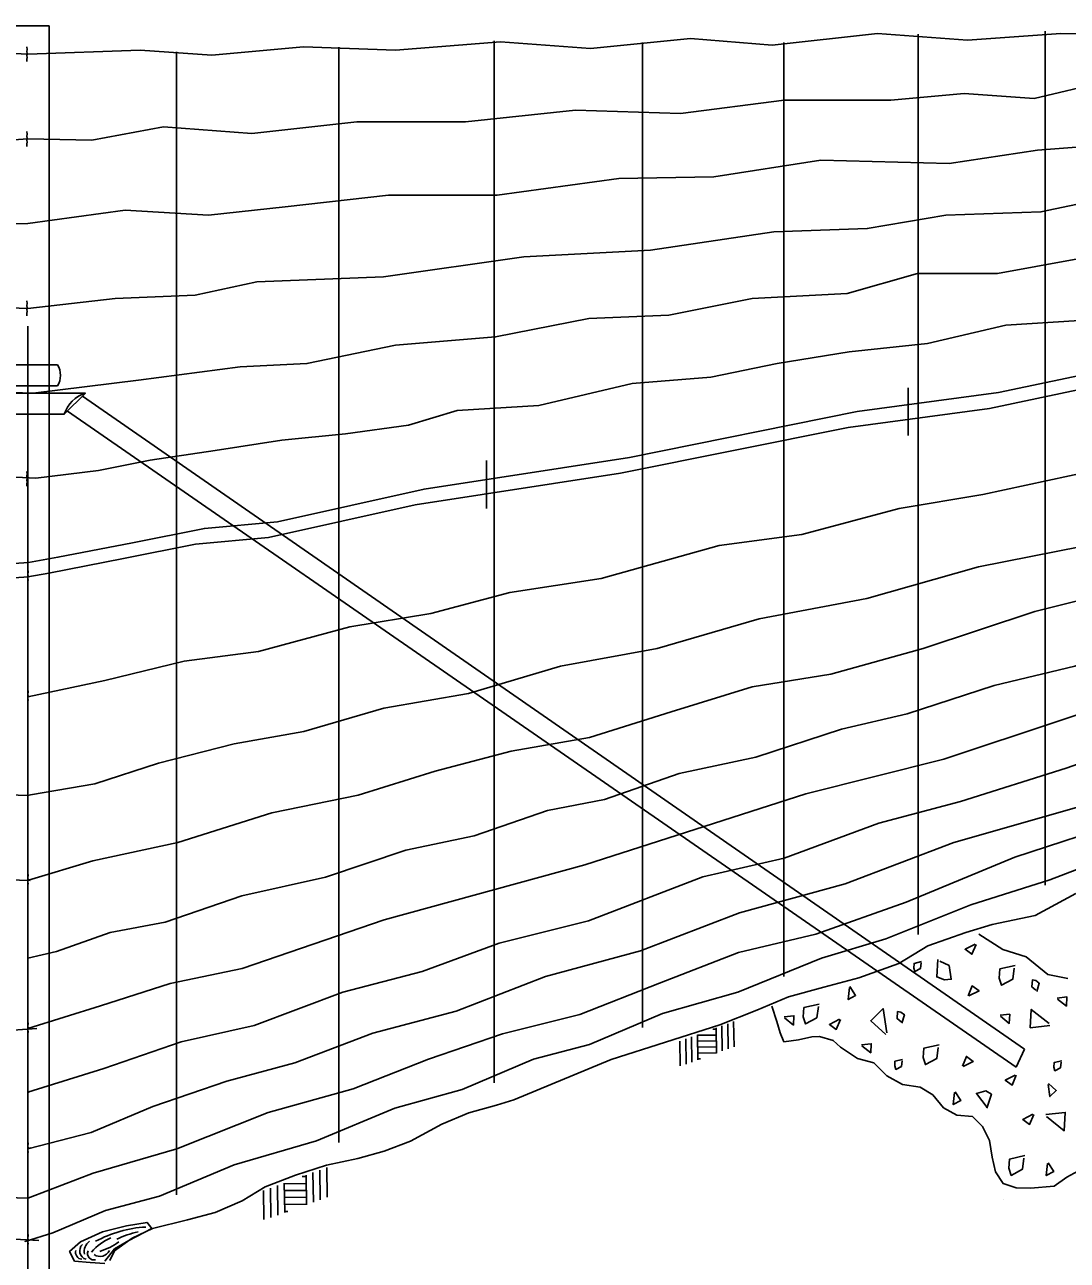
# Model space of a CAD drawing. Extents: x 13 to 918, y -903 to 879.
# Drawn here: x 552.5 to 629.4, y 727.2 to 818.3 of the extents above; entities that cross this region are included whole.
import ezdxf

# ---------------------------------------------------------------- set-up
doc = ezdxf.new("R2010")
doc.units = 0
doc.layers.add('1', color=7, linetype='Continuous')
doc.layers.add('2', color=7, linetype='Continuous')

msp = doc.modelspace()

# ---------------------------------------------------------------- linework, layer by layer
at = {"layer": '1'}
for p, q in [((604.3605, 744.61825), (604.39175, 742.762)), ((604.796, 744.7765), (604.825, 742.92025)), ((602.13125, 743.80575), (602.1605, 741.9515)), ((603.51875, 743.785), (602.1335, 743.762)), ((603.5125, 744.21825), (603.25425, 744.214)), ((603.498, 744.30375), (603.52725, 742.4495)), ((603.93125, 744.46), (603.9585, 742.60575)), ((600.8335, 743.335), (600.8605, 741.512)), ((601.26675, 743.49125), (601.296, 741.637)), ((601.7, 743.6475), (601.72725, 741.79325)), ((603.52725, 743.3495), (602.13975, 743.32875)), ((603.5335, 742.914), (602.146, 742.89125)), ((603.53975, 742.47875), (602.15225, 742.45575)), ((602.3605, 742.0245), (602.1605, 742.0225)), ((574.2875, 733.82025), (574.325, 731.637)), ((574.8, 734.00575), (574.8335, 731.8225)), ((571.66475, 732.864), (571.698, 730.68275)), ((573.298, 732.839), (571.66675, 732.812)), ((573.28975, 733.3495), (572.9855, 733.34525)), ((573.273, 733.4495), (573.30625, 731.26825)), ((573.78125, 733.635), (573.81475, 731.45375)), ((570.1375, 732.31), (570.171, 730.16625)), ((570.648, 732.49525), (570.68125, 730.312)), ((571.15625, 732.67875), (571.18975, 730.4975)), ((573.30625, 732.3265), (571.675, 732.30375)), ((573.31475, 731.81625), (571.68125, 731.789)), ((573.321, 731.30375), (571.68975, 731.2765)), ((571.9355, 730.76825), (571.698, 730.76625))]:
    msp.add_line(p, q, dxfattribs=at)
at = {"layer": '2'}
for p, q in [((551.2105, 818.2225), (554.3355, 818.2225)), ((554.3355, 818.2225), (554.3355, 692.17025)), ((618.398, 817.5995), (618.398, 751.1995)), ((627.773, 817.82875), (627.773, 754.84325)), ((575.68975, 816.66), (575.68975, 735.85375)), ((587.148, 817.12025), (587.148, 740.26625)), ((598.0855, 817.00375), (598.0855, 744.33275)), ((608.50225, 817.00375), (608.50225, 748.09325)), ((563.7105, 816.314), (563.7105, 731.9995)), ((552.773, 796.064), (552.773, 675.01)), ((548.671, 793.2225), (554.93975, 793.2225)), ((552.773, 793.2225), (552.773, 793.2225)), ((552.773, 793.2225), (552.773, 793.2225)), ((550.2335, 791.66), (554.93975, 791.66)), ((550.68975, 791.139), (557.0105, 791.139)), ((552.773, 791.3995), (552.773, 791.3995)), ((555.448, 789.5765), (557.0105, 791.139)), ((617.66875, 791.53275), (617.66875, 788.00375)), ((556.7835, 790.912), (626.2335, 742.7515)), ((550.68975, 789.5765), (555.448, 789.5765)), ((555.675, 789.80375), (625.61875, 741.414)), ((552.773, 789.05575), (552.773, 789.05575)), ((586.575, 786.162), (586.575, 782.63275)), ((552.773, 777.587), (552.773, 777.587)), ((552.773, 777.587), (552.773, 777.587)), ((552.773, 777.587), (552.773, 777.587)), ((552.773, 777.587), (552.773, 777.587)), ((552.773, 777.587), (552.773, 777.587)), ((552.773, 777.587), (552.773, 777.587)), ((552.773, 777.587), (552.773, 777.587)), ((596.17925, 771.73275), (596.17925, 771.73275)), ((552.773, 768.73275), (552.773, 768.73275)), ((552.773, 768.73275), (552.773, 768.73275)), ((552.773, 768.73275), (552.773, 768.73275)), ((552.773, 768.73275), (552.773, 768.73275)), ((552.773, 768.73275), (552.773, 768.73275)), ((552.773, 768.73275), (552.773, 768.73275)), ((552.773, 755.19125), (552.773, 755.19125)), ((552.773, 755.19125), (552.773, 755.19125)), ((552.773, 755.19125), (552.773, 755.19125)), ((552.773, 755.19125), (552.773, 755.19125)), ((552.773, 755.19125), (552.773, 755.19125)), ((622.8585, 751.237), (622.8585, 751.237)), ((552.773, 749.462), (552.773, 749.462)), ((615.26875, 748.47025), (615.26875, 748.47025)), ((607.67725, 745.70375), (607.67725, 745.70375)), ((552.773, 744.25375), (552.773, 744.25375)), ((552.773, 744.25375), (552.773, 744.25375)), ((552.773, 744.25375), (552.773, 744.25375)), ((552.773, 744.25375), (552.773, 744.25375)), ((612.6875, 742.8975), (612.6875, 742.8975)), ((626.2335, 742.7515), (625.61875, 741.414)), ((552.773, 739.56625), (552.773, 739.56625)), ((623.1335, 737.04325), (623.1335, 737.04325)), ((552.773, 735.3995), (552.773, 735.3995)), ((552.773, 735.3995), (552.773, 735.3995)), ((552.773, 735.3995), (552.773, 735.3995)), ((552.773, 731.75375), (552.773, 731.75375)), ((624.6855, 731.68275), (624.6855, 731.68275)), ((552.773, 728.62875), (552.773, 728.62875)), ((552.773, 728.62875), (552.773, 728.62875))]:
    msp.add_line(p, q, dxfattribs=at)
for points in [[(552.773, 816.12875), (561.03975, 816.42875), (566.3335, 816.064), (573.0855, 816.67875), (579.85625, 816.42875), (587.60625, 817.04325), (594.24175, 816.54525), (601.62725, 817.29325), (607.65, 816.79325), (615.4, 817.65775), (622.0375, 817.1765), (628.923, 817.65775), (634.58125, 817.54125), (641.10425, 817.90575), (646.2625, 817.40775), (651.423, 818.15575), (657.946, 817.65775), (664.71675, 818.27025), (671.248, 818.30775)], [(552.696, 815.58275), (552.67925, 815.7745), (552.7105, 815.885), (552.6835, 816.03275), (552.71675, 816.1745), (552.67925, 816.33275), (552.70625, 816.49125), (552.696, 816.67875)], [(442.59175, 816.314), (446.85, 815.97025), (452.68125, 816.314), (458.4355, 815.97025), (465.09175, 816.25775), (470.03975, 816.04525), (476.79175, 816.314), (482.89175, 816.10375), (490.525, 816.314), (497.373, 816.0265), (504.45225, 816.237), (511.03125, 815.89325), (517.6105, 816.314), (523.72925, 815.97025), (527.81475, 816.39125), (533.3, 816.04525), (538.44175, 816.314), (543.046, 815.989), (547.7835, 816.39125), (552.773, 816.12875)], [(552.773, 809.889), (557.471, 809.79325), (562.76475, 810.77025), (569.2875, 810.2725), (577.01675, 811.135), (585.01675, 811.135), (593.12925, 811.9975), (600.87925, 811.7495), (608.51475, 812.74525), (616.37925, 812.74525), (621.7875, 813.2265), (626.948, 812.862), (632.12725, 814.089), (639.12725, 813.4745), (643.3105, 814.2225), (647.85625, 814.089), (651.673, 814.587), (655.125, 814.339), (659.30625, 814.9515), (663.60425, 814.587), (667.671, 815.31625), (671.248, 815.2475)], [(552.773, 803.639), (559.92725, 804.63275), (566.0835, 804.2495), (571.74175, 804.862), (579.3585, 805.7265), (587.35625, 805.7265), (596.3335, 806.95375), (603.3355, 807.087), (611.21875, 808.31625), (620.675, 808.06625), (627.196, 809.04325), (633.60425, 809.54325), (639.62725, 810.04125), (644.423, 810.04125), (650.94375, 810.90575), (655.35625, 810.65575), (661.2625, 811.7495), (665.94375, 811.63275), (671.248, 812.187)], [(402.846, 809.92025), (402.773, 809.889), (408.38975, 809.9765), (413.77925, 810.0725), (419.171, 809.612), (430.2375, 810.0725), (445.56475, 809.70775), (462.675, 810.0725), (473.16675, 809.612), (491.46675, 810.16825), (510.24375, 809.612), (529.5605, 810.264), (547.496, 809.51625), (552.773, 809.889)], [(552.696, 809.33075), (552.67925, 809.5225), (552.7105, 809.63275), (552.6835, 809.78075), (552.71675, 809.9225), (552.67925, 810.08075), (552.70625, 810.239), (552.696, 810.4265)], [(552.773, 797.37875), (559.198, 798.11), (565.10625, 798.36), (569.65225, 799.339), (578.99375, 799.70375), (589.33125, 801.18075), (598.673, 801.67875), (607.76675, 803.02025), (614.65225, 803.27025), (620.446, 804.2495), (627.446, 804.4975), (632.73975, 805.61), (639.37725, 805.7265), (644.5375, 806.589), (650.8105, 806.839), (656.35225, 807.81625), (662.98975, 807.9515), (666.673, 808.92875), (671.248, 809.1265)], [(553.16475, 791.12875), (560.925, 792.087), (568.425, 793.06625), (573.3355, 793.31625), (579.85625, 794.65775), (587.24175, 795.2725), (594.12725, 796.63275), (600.01675, 796.88275), (606.173, 798.11), (613.175, 798.4745), (618.35425, 799.9515), (624.24375, 799.9515), (632.98975, 801.54325), (640.10625, 801.92875), (644.90225, 802.90575), (649.58125, 803.02025), (654.875, 804.13275), (659.671, 804.2495), (664.3335, 805.112), (668.4, 805.7265), (671.248, 806.06625)], [(402.86475, 803.61825), (402.773, 803.639), (408.63975, 803.639), (414.6625, 803.81), (420.148, 803.3495), (427.13125, 803.735), (433.173, 803.44525), (439.196, 803.735), (445.9855, 803.3495), (455.00225, 803.90575), (461.13975, 803.44525), (468.5625, 803.81), (474.796, 803.54125), (482.96875, 803.54125), (488.74175, 803.735), (495.33975, 804.0015), (502.898, 803.4265), (508.748, 803.5225), (516.2875, 803.69525), (525.1105, 803.98275), (534.125, 803.4265), (540.821, 803.887), (546.47925, 803.5225), (552.773, 803.639)], [(553.35425, 784.8515), (557.971, 785.43075), (561.76875, 786.17875), (566.5835, 786.90775), (571.49375, 787.65575), (576.173, 788.137), (580.8355, 788.76825), (584.40225, 789.862), (590.425, 790.2265), (597.3125, 791.839), (603.10425, 792.31825), (608.01475, 793.31625), (613.3085, 794.17875), (619.0835, 794.79325), (624.85625, 796.135), (630.2855, 796.4995), (636.173, 797.862), (641.8335, 798.36), (647.625, 799.45375), (652.9, 800.06825), (657.946, 801.064), (663.35425, 801.54325), (667.421, 802.65575), (671.248, 803.00775)], [(552.81475, 778.639), (554.97725, 779.0245), (560.48975, 780.1015), (565.77725, 781.1475), (571.16675, 781.64525), (581.97725, 784.0495), (597.12925, 786.39325), (613.90625, 789.77025), (624.31475, 791.16825), (642.22925, 794.94325), (660.8105, 797.70775), (671.248, 799.9475)], [(552.773, 777.587), (554.3125, 777.862), (559.825, 778.939), (565.1125, 779.985), (570.50225, 780.48275), (581.3125, 782.887), (596.46475, 785.23075), (613.24175, 788.60775), (623.65, 790.00575), (641.56475, 793.78075), (660.146, 796.54525), (671.1125, 798.89525)], [(402.998, 797.37875), (402.773, 797.389), (407.56475, 797.085), (412.49375, 797.46825), (418.25, 797.564), (423.448, 797.2765), (429.5855, 797.564), (435.91475, 797.18075), (442.975, 797.564), (450.225, 797.18075), (458.03125, 797.564), (466.1085, 797.18075), (474.6625, 797.564), (484.42725, 797.18075), (492.3105, 797.64125), (499.90625, 797.10375), (509.01675, 797.564), (519.4335, 797.10375), (529.65625, 797.564), (538.19175, 797.00775), (547.66875, 797.564), (552.773, 797.37875)], [(552.696, 796.84325), (552.67925, 797.035), (552.7105, 797.14525), (552.6835, 797.29325), (552.71675, 797.435), (552.67925, 797.59325), (552.70625, 797.7515), (552.696, 797.939)], [(552.773, 768.73275), (552.773, 768.73275), (558.44175, 769.94325), (564.296, 771.36825), (569.75625, 772.064), (576.50625, 773.8975), (582.475, 774.8765), (588.30425, 776.41625), (595.025, 777.45775), (603.72725, 779.88275), (609.825, 780.714), (617.0085, 782.62025), (623.1605, 783.66), (631.15425, 785.36625), (636.7585, 786.76), (643.15625, 788.3975), (650.66675, 789.414), (656.36875, 790.72875), (663.70625, 792.4725), (671.06675, 794.29525)], [(439.98975, 791.31625), (445.83975, 790.837), (452.15225, 791.1245), (458.3855, 791.39325), (464.2355, 790.837), (471.29375, 790.93275), (479.946, 791.489), (488.673, 791.39325), (496.86475, 790.93275), (502.7335, 791.2015), (508.123, 790.914), (514.3375, 791.01), (521.6855, 791.27875), (528.475, 791.56625), (534.68975, 791.2015), (539.9835, 791.01), (545.20225, 791.3745), (553.16475, 791.12875)], [(552.773, 761.44125), (552.9605, 761.49525), (557.69175, 762.312), (562.398, 763.8265), (567.975, 765.25375), (573.098, 766.17875), (579.00225, 767.88275), (585.248, 768.9765), (592.02725, 770.985), (599.16875, 772.29325), (606.673, 774.4765), (614.61875, 775.9745), (622.85225, 778.33075), (632.43975, 780.2225), (640, 782.4975), (647.51475, 783.735), (656.26875, 786.29525), (666.5105, 788.262), (671.1875, 789.6015)], [(552.773, 755.19125), (552.8105, 755.212), (557.55, 756.637), (563.821, 757.985), (570.74175, 760.1745), (577.125, 761.4725), (582.80425, 763.25775), (588.3875, 764.72025), (594.16875, 765.74125), (600.20225, 767.62025), (606.1625, 769.46), (611.9625, 770.40575), (618.76675, 772.287), (626.99375, 775.02025), (635.4605, 777.139), (643.50225, 778.77025), (649.1105, 780.52025), (654.396, 781.60775), (660.3835, 783.2765), (667.423, 785.3995), (671.10425, 786.53275)], [(443.173, 785.037), (447.43125, 784.69325), (453.2625, 785.037), (459.01675, 784.69325), (465.673, 784.98075), (470.621, 784.76825), (477.373, 785.037), (483.473, 784.8265), (491.10625, 785.037), (497.95425, 784.7495), (505.0335, 784.96), (511.6125, 784.61625), (518.19175, 785.037), (524.3105, 784.69325), (528.396, 785.114), (533.88125, 784.76825), (539.023, 785.037), (543.62725, 784.712), (548.36475, 785.114), (553.35425, 784.8515)], [(552.696, 784.26), (552.67925, 784.4515), (552.7105, 784.562), (552.6835, 784.71), (552.71675, 784.8515), (552.67925, 785.01), (552.70625, 785.16825), (552.696, 785.35575)], [(552.84375, 749.47025), (552.773, 749.462), (554.86475, 749.9495), (558.8375, 751.339), (562.88125, 752.112), (568.5355, 754.0495), (574.70625, 755.41625), (580.6375, 757.43075), (585.67925, 758.485), (591.075, 760.3495), (595.26875, 761.164), (600.79175, 763.064), (606.425, 764.28275), (612.7585, 766.3515), (617.58125, 767.47875), (624.0125, 769.55575), (629.94375, 770.99325), (637.2375, 773.2515), (643.9105, 774.81825), (650.673, 776.9265), (657.1, 778.36625), (663.325, 780.54325), (669.3105, 781.85775), (671.7585, 782.8225)], [(552.8335, 744.30375), (552.773, 744.25375), (558.12925, 745.94325), (563.26675, 747.57875), (568.5625, 748.68075), (579.0355, 752.289), (593.825, 756.3265), (610.11675, 761.5745), (620.3, 764.137), (637.675, 769.90775), (655.825, 774.7495), (671.15425, 779.8975)], [(402.773, 778.639), (402.81475, 778.639), (408.43125, 778.7265), (413.821, 778.8225), (419.2125, 778.362), (430.27925, 778.8225), (445.60625, 778.45775), (462.71675, 778.8225), (473.2085, 778.362), (491.5085, 778.91825), (510.2855, 778.362), (529.60225, 779.014), (547.5375, 778.26625), (552.81475, 778.639)], [(402.773, 777.587), (402.81475, 777.587), (408.43125, 777.6745), (413.821, 777.77025), (419.2125, 777.31), (430.27925, 777.77025), (445.60625, 777.40575), (462.71675, 777.77025), (473.2085, 777.31), (491.5085, 777.86625), (510.2855, 777.31), (529.60225, 777.962), (547.5375, 777.214), (552.81475, 777.587)], [(552.773, 777.039), (552.75625, 777.23075), (552.7875, 777.34125), (552.7605, 777.489), (552.79375, 777.63075), (552.75625, 777.789), (552.7835, 777.9475), (552.773, 778.135)], [(552.86675, 739.5745), (552.773, 739.56625), (558.371, 741.3225), (564.06675, 743.287), (569.43975, 744.489), (575.9875, 746.94525), (581.83975, 748.4765), (587.5, 750.55375), (594.09375, 752.21625), (602.53125, 755.44525), (608.525, 756.84125), (615.498, 759.41), (621.52725, 761.01825), (629.325, 763.462), (634.77725, 765.3745), (640.99175, 767.6015), (648.37725, 769.314), (653.93125, 771.15575), (661.073, 773.5765), (669.40625, 776.489), (671.07725, 776.9015)], [(552.98975, 735.46), (552.773, 735.3995), (557.421, 736.60375), (561.9855, 738.50575), (567.425, 740.39125), (572.45225, 741.737), (578.196, 743.9245), (584.32925, 745.53275), (590.91675, 748.0975), (597.925, 749.99325), (605.223, 752.79125), (613.01675, 754.94525), (621.025, 757.9745), (630.423, 760.65575), (637.771, 763.5495), (645.15625, 765.40575), (653.66875, 768.685), (663.7105, 771.49325), (671.1585, 774.314)], [(552.773, 731.75375), (552.95425, 731.8265), (557.57925, 733.587), (563.7375, 735.38075), (570.4835, 738.062), (576.7585, 739.812), (582.29375, 741.9995), (587.7585, 743.86), (593.45225, 745.29125), (599.3355, 747.5975), (605.148, 749.86), (610.86675, 751.21825), (617.51675, 753.58275), (625.52925, 756.8975), (633.821, 759.61825), (641.725, 761.8225), (647.19375, 763.96625), (652.3875, 765.43075), (658.24175, 767.5245), (665.1105, 770.1475), (671.11475, 772.4765)], [(552.773, 768.185), (552.75625, 768.3765), (552.7875, 768.487), (552.7605, 768.635), (552.79375, 768.7765), (552.75625, 768.935), (552.7835, 769.09325), (552.773, 769.28075)], [(402.57725, 761.44125), (402.773, 761.4515), (407.56475, 761.1475), (412.49375, 761.53075), (418.25, 761.6265), (423.448, 761.339), (429.5855, 761.6265), (435.91475, 761.24325), (442.975, 761.6265), (450.225, 761.24325), (458.03125, 761.6265), (466.1085, 761.24325), (474.6625, 761.6265), (484.42725, 761.24325), (492.3105, 761.70375), (499.90625, 761.16625), (509.01675, 761.6265), (519.4335, 761.16625), (529.65625, 761.6265), (538.19175, 761.07025), (547.66875, 761.6265), (552.773, 761.44125)], [(552.773, 728.62875), (552.5585, 728.564), (554.6125, 729.189), (558.4835, 730.84325), (562.46675, 731.887), (567.97725, 734.1995), (574.04175, 735.97875), (579.825, 738.385), (584.7855, 739.7745), (590.04175, 741.9975), (594.171, 743.09325), (599.55625, 745.36), (605.096, 746.95375), (611.275, 749.44325), (616.0105, 750.89125), (622.2875, 753.39325), (628.1085, 755.22875), (635.2355, 757.97025)], [(445.60225, 754.8995), (451.91475, 755.187), (458.148, 755.45575), (463.998, 754.8995), (471.05625, 754.99525), (479.7085, 755.5515), (488.4355, 755.45575), (496.62725, 754.99525), (502.496, 755.264), (507.8855, 754.9765), (514.1, 755.0725), (521.448, 755.34125), (528.2375, 755.62875), (534.45225, 755.264), (539.746, 755.0725), (544.96475, 755.437), (552.92725, 755.19125)], [(552.773, 754.64325), (552.75625, 754.835), (552.7875, 754.94525), (552.7605, 755.09325), (552.79375, 755.235), (552.75625, 755.39325), (552.7835, 755.5515), (552.773, 755.739)], [(558.81475, 727.14525), (559.1605, 727.8745), (560.46475, 728.79525), (561.9605, 729.5245), (564.53125, 730.15775), (566.5835, 730.69525), (568.5585, 731.55775), (570.26475, 732.5745), (572.49175, 733.45575), (574.773, 734.185), (577.09375, 734.664), (579.03125, 735.22025), (580.96875, 735.9495), (583.28975, 737.21625), (585.2855, 738.04125), (587.31875, 738.61625), (588.6, 739.012), (595.7585, 741.9725), (603.78125, 744.54525), (606.5, 745.61825), (608.83975, 746.59525), (611.448, 747.3245), (614.01875, 747.99525), (616.973, 749.07025), (619.121, 750.3745), (621.921, 751.335), (623.8585, 751.92875), (627.025, 752.5995), (630.0355, 754.212)], [(629.4355, 747.95775), (627.95425, 748.24525), (626.375, 749.56), (624.65425, 750.10375), (622.875, 751.2265)], [(622.6085, 750.487), (621.8625, 750.11), (622.36875, 749.74125), (622.671, 750.46825)], [(618.62725, 749.0995), (618.573, 748.689), (618.15625, 748.462), (618.071, 748.7245), (618.096, 749.06625), (618.6585, 749.1975)], [(619.98975, 749.23275), (620.67725, 748.91), (620.84175, 747.8995), (620.3375, 747.8515), (619.771, 748.06825), (619.84175, 749.3515)], [(625.48975, 748.7225), (625.37925, 747.90375), (624.548, 747.4515), (624.37925, 747.98275), (624.42725, 748.65775), (625.55625, 748.91825)], [(613.32725, 747.2995), (613.24175, 746.3995), (613.7875, 746.70375), (613.373, 747.35775)], [(622.146, 746.66625), (622.88975, 747.04125), (622.38125, 747.41), (622.08125, 746.68075)], [(627.0835, 747.08075), (626.78975, 747.33275), (626.825, 747.84525), (627.075, 747.79525), (627.32725, 747.60775), (627.14375, 746.9995)], [(628.673, 746.437), (629.3335, 745.91825), (629.371, 746.59125), (628.65625, 746.512)], [(607.60625, 745.914), (607.9875, 744.7765), (608.22925, 743.937), (608.50225, 743.29125), (609.573, 743.439), (610.56675, 743.639), (611.1355, 743.685), (612.13125, 743.385), (612.6875, 742.8975), (613.9335, 742.0495), (615.1335, 741.739), (616.0855, 740.7765), (617.2355, 740.12875), (618.5605, 739.94525), (619.471, 739.3725), (620.275, 738.41625), (621.25225, 737.86625), (622.40225, 737.78275), (623.1335, 737.04325), (623.6625, 736.00775), (623.85625, 734.76625), (624.096, 733.687), (624.65625, 732.8225), (625.6355, 732.51625), (626.67925, 732.49125), (628.4355, 732.62875), (629.35625, 733.287), (630.71875, 734.04325)], [(611.046, 745.8765), (610.9355, 745.05575), (610.10425, 744.60375), (609.9355, 745.13275), (609.9835, 745.814), (611.1125, 746.07025)], [(616.08125, 743.95375), (615.821, 745.73075), (614.90625, 744.83075), (616.01675, 743.81625)], [(628.0625, 744.6245), (626.74375, 745.66825), (626.66675, 744.31825), (628.10425, 744.47875)], [(403.5, 744.29525), (403.42725, 744.264), (409.04375, 744.3515), (414.4335, 744.4475), (419.825, 743.987), (430.89175, 744.4475), (446.21875, 744.08275), (463.32925, 744.4475), (473.821, 743.987), (492.121, 744.54325), (510.898, 743.987), (530.21475, 744.639), (548.15, 743.89125), (553.42725, 744.264)], [(552.773, 743.70575), (552.75625, 743.8975), (552.7875, 744.00775), (552.7605, 744.15575), (552.79375, 744.2975), (552.75625, 744.45575), (552.7835, 744.614), (552.773, 744.8015)], [(608.54175, 745.04525), (609.2, 744.5225), (609.2375, 745.1995), (608.523, 745.12025)], [(612.59375, 744.9475), (611.85425, 744.57025), (612.3585, 744.1995), (612.66475, 744.92875)], [(617.14375, 744.74525), (616.85225, 744.9995), (616.8875, 745.512), (617.1355, 745.464), (617.3875, 745.2745), (617.20425, 744.66625)], [(624.4605, 745.16625), (625.121, 744.64525), (625.1585, 745.31825), (624.44375, 745.239)], [(614.24175, 742.99325), (614.90225, 742.4725), (614.9375, 743.14525), (614.225, 743.06625)], [(619.87925, 742.87025), (619.76875, 742.0515), (618.9355, 741.5995), (618.76675, 742.1265), (618.81475, 742.80775), (619.94375, 743.064)], [(617.225, 741.88075), (617.171, 741.47025), (616.75625, 741.24525), (616.671, 741.51), (616.69375, 741.8495), (617.2585, 741.98075)], [(621.72925, 741.45575), (622.46675, 741.83075), (621.9625, 742.2015), (621.6605, 741.4745)], [(628.95625, 741.787), (628.90425, 741.3745), (628.4855, 741.1495), (628.4, 741.41), (628.42725, 741.7515), (628.98975, 741.88275)], [(625.56475, 740.82875), (624.823, 740.45375), (625.33125, 740.08275), (625.6335, 740.812)], [(627.9875, 740.137), (628.11875, 739.2475), (628.57725, 739.6975), (628.021, 740.1995)], [(621.075, 739.5475), (620.98975, 738.6495), (621.5375, 738.95375), (621.121, 739.60375)], [(623.47925, 738.439), (622.7, 739.47875), (623.40225, 739.66825), (623.80625, 739.41625), (623.46475, 738.3975)], [(626.85425, 737.935), (626.1105, 737.56), (626.61675, 737.187), (626.925, 737.91825)], [(627.85225, 737.7745), (629.173, 736.72875), (629.25, 738.07875), (627.81475, 737.9225)], [(552.773, 734.8515), (552.75625, 735.04325), (552.7875, 735.15375), (552.7605, 735.3015), (552.79375, 735.44325), (552.75625, 735.6015), (552.7835, 735.76), (552.773, 735.9475)], [(626.20425, 734.6995), (626.09175, 733.88075), (625.2605, 733.43075), (625.09175, 733.96), (625.13975, 734.637), (626.271, 734.8975)], [(627.93125, 734.314), (627.85, 733.414), (628.39175, 733.72025), (627.98125, 734.36825)], [(445.448, 731.462), (451.7605, 731.7495), (457.99375, 732.01825), (463.84375, 731.462), (470.90225, 731.55775), (479.55425, 732.114), (488.28125, 732.01825), (496.473, 731.55775), (502.34175, 731.8265), (507.73125, 731.539), (513.946, 731.635), (521.29375, 731.90375), (528.0835, 732.19125), (534.298, 731.8265), (539.59175, 731.635), (544.8105, 731.9995), (552.773, 731.75375)], [(552.773, 728.08075), (552.75625, 728.2725), (552.7875, 728.38275), (552.7605, 728.53075), (552.79375, 728.6725), (552.75625, 728.83075), (552.7835, 728.989), (552.773, 729.1765)], [(558.43125, 726.935), (557.35625, 727.012), (556.20625, 727.10775), (555.84175, 727.81825), (556.646, 728.5265), (558.2585, 729.25575), (560.04175, 729.6975), (561.55625, 729.96625), (561.90225, 729.5245), (560.21475, 728.6225), (559.13975, 728.01), (558.43125, 727.10775)], [(443.4, 728.814), (447.6585, 728.47025), (453.48975, 728.814), (459.24375, 728.47025), (465.9, 728.75775), (470.848, 728.54525), (477.6, 728.814), (483.7, 728.60375), (491.3335, 728.814), (498.18125, 728.5265), (505.2605, 728.737), (511.83975, 728.39325), (518.41875, 728.814), (524.5375, 728.47025), (528.623, 728.89125), (534.1085, 728.54525), (539.25, 728.814), (543.85425, 728.489), (548.59175, 728.89125), (553.58125, 728.62875)]]:
    msp.add_lwpolyline(points, dxfattribs=at)
for centre, radius, start, end in [((553.724, 792.44121), 1.44511, 327.27445, 32.7255472), ((557.75131, 788.83587), 2.41944, 107.8283861, 162.1716167), ((561.95218, 720.8662), 8.76797, 93.2142556, 118.5743083), ((562.62268, 721.86045), 7.61487, 103.1865361, 115.7649694), ((557.23668, 727.86694), 0.65294, 134.2095222, 253.4002806), ((557.87358, 727.78947), 0.95447, 125.5318056, 189.9504083), ((560.55119, 725.05677), 4.12463, 113.7226861, 138.7058667), ((556.64437, 732.36739), 4.7663, 287.3636944, 306.3107833), ((556.78931, 727.74744), 0.50846, 163.3305194, 264.6389889), ((557.64387, 727.66924), 0.47943, 157.1005556, 283.8301306), ((558.07977, 728.21944), 0.76806, 235.4235417, 334.8723056)]:
    msp.add_arc(centre, radius, start, end, dxfattribs=at)

doc.saveas('drawing.dxf')
